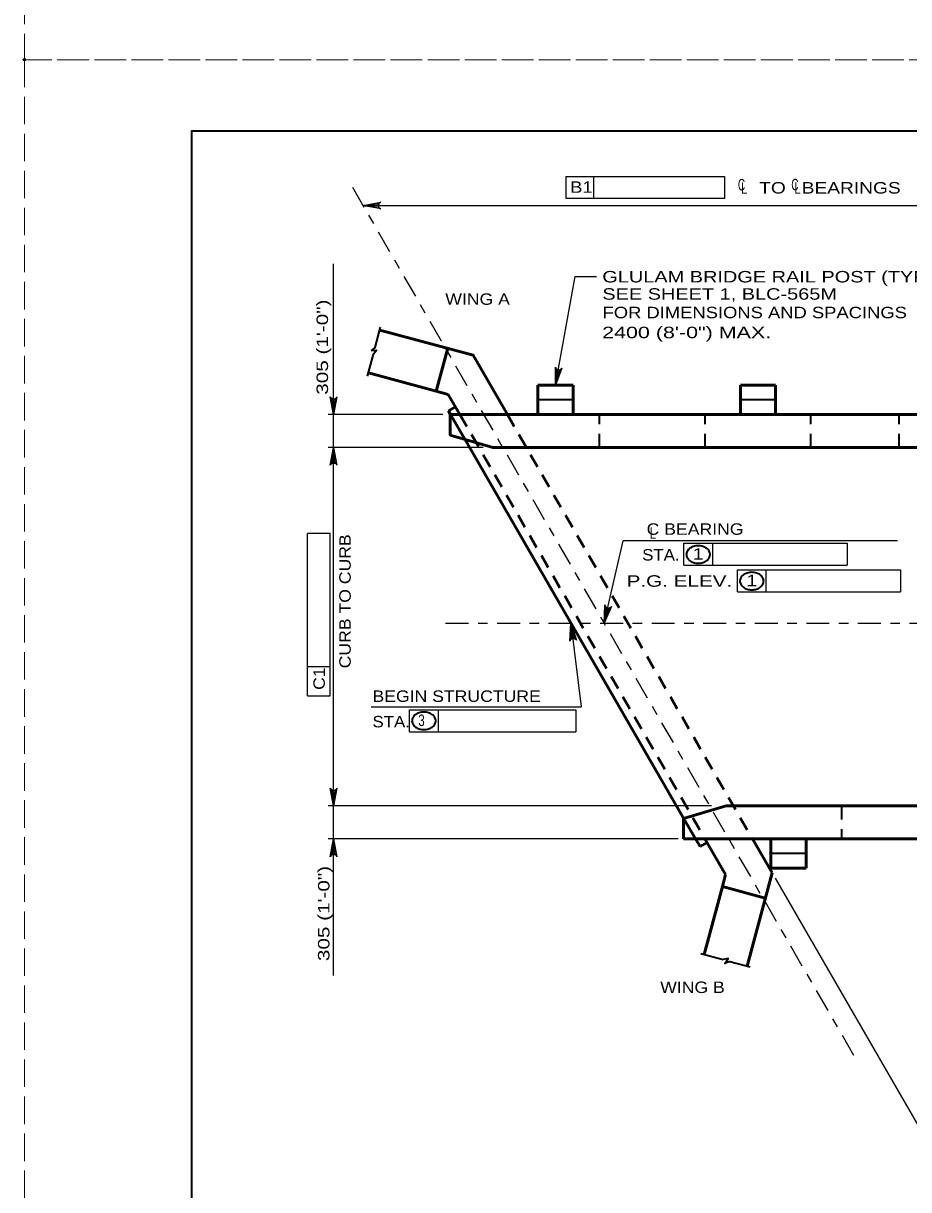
# Model space of a CAD drawing. Extents: x -11 to 79, y -154 to 0.
# Drawn here: x -0.01 to 9.26, y -55.84 to -43.62 of the extents above; entities that cross this region are included whole.
import ezdxf
from ezdxf.enums import TextEntityAlignment as Align

# ---------------------------------------------------------------- set-up
doc = ezdxf.new("R2010")
doc.units = 0
doc.header["$LTSCALE"] = 0.048
doc.header["$PDMODE"] = 32
doc.header["$PDSIZE"] = 0.024
for name, pattern in [('DOT_DASHED', [7.7, 5, -1.2, 0.3, -1.2]), ('LONG_DASHED', [7.5, 6, -1.5]), ('MEDIUM_DASHED', [4.5, 3, -1.5])]:
    doc.linetypes.add(name, pattern=pattern)
for name, color, linetype, lineweight in [('1', 7, 'Continuous', 25), ('2', 7, 'Continuous', 35), ('3', 7, 'Continuous', 25), ('4', 7, 'Continuous', 25), ('63', 7, 'LONG_DASHED', 13)]:
    doc.layers.add(name, color=color, linetype=linetype, lineweight=lineweight)
doc.layers.add('62', color=7, linetype='Continuous')

msp = doc.modelspace()

# ---------------------------------------------------------------- hatches: boundary and pattern name
at = {"layer": '3'}
msp.add_hatch(color=256, dxfattribs=at).paths.add_polyline_path([(3.6635, -45.50742), (3.6635, -45.54675), (3.54542, -45.52708)])
at = {"layer": '4'}
for points in [[(5.56417, -47.29017), (5.60292, -47.29733), (5.56225, -47.40992)], [(3.21942, -47.60217), (3.25783, -47.60217), (3.23867, -47.7175)], [(3.21942, -48.17883), (3.25783, -48.17883), (3.23867, -48.0635)], [(3.21942, -51.70308), (3.25783, -51.70308), (3.23867, -51.81842)], [(3.21942, -52.27975), (3.25783, -52.27975), (3.23867, -52.16442)]]:
    msp.add_hatch(color=256, dxfattribs=at).paths.add_polyline_path(points)

# ---------------------------------------------------------------- linework, layer by layer
at = {"layer": '1', "lineweight": 35}
msp.add_lwpolyline([(1.75, -65.25), (33.25, -65.25), (33.25, -44.75), (1.75, -44.75)], close=True, dxfattribs=at)
at = {"layer": '2', "lineweight": 53}
for p, q in [((4.31408, -47.47358), (4.43458, -47.02383)), ((4.31408, -47.47358), (3.60242, -47.28283)), ((5.74675, -47.40992), (5.37767, -47.40992)), ((5.37767, -47.40992), (5.37767, -47.7175)), ((5.74675, -47.40992), (5.74675, -47.7175)), ((7.8695, -47.40992), (7.50033, -47.40992)), ((7.50033, -47.40992), (7.50033, -47.7175)), ((7.8695, -47.40992), (7.8695, -47.7175)), ((4.44008, -47.50733), (4.31408, -47.47358)), ((4.44008, -47.50733), (4.56142, -47.7175)), ((4.441, -47.67925), (4.51475, -47.63667)), ((4.441, -47.67925), (4.46258, -47.71658)), ((4.461, -47.7175), (12.93767, -47.7175)), ((12.4905, -48.0635), (4.90808, -48.0635)), ((14.9335, -51.81842), (7.35117, -51.81842)), ((6.904, -52.16442), (15.38058, -52.16442)), ((7.12892, -52.16442), (7.34483, -52.53842)), ((7.83167, -52.5205), (7.62608, -52.16442)), ((7.82075, -52.472), (7.82075, -52.16442)), ((8.18983, -52.472), (8.18983, -52.16442)), ((7.07725, -52.24533), (7.151, -52.20275)), ((7.34483, -52.53842), (7.31108, -52.6645)), ((7.83167, -52.5205), (7.57008, -53.49667)), ((8.18983, -52.472), (7.82075, -52.472)), ((7.31108, -52.6645), (7.12033, -53.37608)), ((7.31108, -52.6645), (7.76075, -52.785))]:
    msp.add_line(p, q, dxfattribs=at)
at = {"layer": '2', "linetype": 'MEDIUM_DASHED', "lineweight": 53}
for p, q in [((4.56142, -47.7175), (7.12892, -52.16442)), ((5.05867, -47.7175), (7.62608, -52.16442))]:
    msp.add_line(p, q, dxfattribs=at)
at = {"layer": '2', "lineweight": 53}
for points in [[(5.05867, -47.7175), (4.69908, -47.09467), (3.72292, -46.83317)], [(4.90808, -48.0635), (4.461, -47.93283), (4.461, -47.7175)], [(4.46258, -47.71658), (4.61308, -47.97725), (6.90567, -51.94817), (7.03058, -52.16442), (7.07725, -52.24533)], [(7.35117, -51.81842), (6.904, -51.94917), (6.904, -52.16442)]]:
    msp.add_lwpolyline(points, dxfattribs=at)
at = {"layer": '3', "linetype": 'DOT_DASHED'}
msp.add_line((3.43508, -45.336), (8.70833, -54.46958), dxfattribs=at)
at = {"layer": '3'}
for p, q in [((3.54542, -45.52708), (11.20175, -45.52708)), ((5.77092, -46.27183), (5.99175, -46.27183))]:
    msp.add_line(p, q, dxfattribs=at)
at = {"layer": '3', "lineweight": 35}
for p, q in [((3.67425, -47.01483), (3.73142, -46.80133)), ((3.67425, -47.01483), (3.6305, -47.04758)), ((3.6305, -47.04758), (3.69275, -47.04383)), ((3.69275, -47.04383), (3.65558, -47.08433)), ((3.59308, -47.31767), (3.65558, -47.08433)), ((5.74675, -47.56375), (5.37767, -47.56375)), ((7.8695, -47.56375), (7.50033, -47.56375)), ((8.18983, -52.31825), (7.82075, -52.31825)), ((7.08558, -53.36683), (7.31892, -53.42933)), ((7.38842, -53.44792), (7.60192, -53.50517))]:
    msp.add_line(p, q, dxfattribs=at)
at = {"layer": '3', "linetype": 'MEDIUM_DASHED', "lineweight": 35}
for p, q in [((6.02358, -48.0635), (6.02358, -47.7175)), ((7.13083, -48.0635), (7.13083, -47.7175)), ((8.239, -48.0635), (8.239, -47.7175)), ((9.16175, -48.0635), (9.16175, -47.7175)), ((8.55892, -51.81842), (8.55892, -52.16442))]:
    msp.add_line(p, q, dxfattribs=at)
at = {"layer": '3'}
msp.add_lwpolyline([(3.6635, -45.50742), (3.6635, -45.54675), (3.54542, -45.52708)], close=True, dxfattribs=at)
at = {"layer": '3', "lineweight": 35}
msp.add_lwpolyline([(7.38842, -53.44792), (7.33817, -53.4695), (7.3725, -53.41742), (7.31892, -53.42933)], dxfattribs=at)
at = {"layer": '4'}
for p, q in [((5.67425, -45.22533), (5.96342, -45.22533)), ((5.67425, -45.456), (5.67425, -45.22533)), ((5.96342, -45.456), (5.96342, -45.22533)), ((5.96342, -45.22533), (7.33517, -45.22533)), ((7.33517, -45.22533), (7.33517, -45.456)), ((7.33517, -45.456), (5.67425, -45.456)), ((3.23867, -53.59517), (3.23867, -46.13767)), ((5.56225, -47.40992), (5.77092, -46.27183)), ((4.38325, -47.7175), (3.181, -47.7175)), ((4.80658, -48.0635), (3.181, -48.0635)), ((3.20242, -48.96483), (2.96617, -48.96458)), ((3.20242, -50.66567), (3.20242, -48.96483)), ((6.07175, -49.90275), (6.27367, -49.04233)), ((9.14617, -49.04233), (6.27367, -49.04233)), ((6.90675, -49.06708), (7.20983, -49.06708)), ((6.90675, -49.29775), (6.90675, -49.06708)), ((7.20983, -49.29775), (7.20983, -49.06708)), ((7.20983, -49.06708), (8.61717, -49.06708)), ((8.61717, -49.06708), (8.61717, -49.29775)), ((6.90675, -49.29775), (8.61717, -49.29775)), ((7.46842, -49.34575), (7.7715, -49.34575)), ((7.46842, -49.57642), (7.46842, -49.34575)), ((7.7715, -49.57642), (7.7715, -49.34575)), ((7.7715, -49.34575), (9.17883, -49.34575)), ((9.17883, -49.34575), (9.17883, -49.57642)), ((7.46842, -49.57642), (9.17883, -49.57642)), ((5.72475, -49.90275), (5.83367, -50.77992)), ((2.96617, -50.66542), (2.96617, -50.36292)), ((2.96617, -50.66542), (3.20242, -50.66567)), ((3.63067, -50.77992), (5.83367, -50.77992)), ((4.03275, -51.04117), (4.03275, -50.8105)), ((4.03275, -50.8105), (4.33583, -50.8105)), ((4.33583, -51.04117), (4.33583, -50.8105)), ((4.33583, -50.8105), (5.77617, -50.8105)), ((5.77617, -50.8105), (5.77617, -51.04117)), ((4.03275, -51.04117), (5.77617, -51.04117)), ((7.19767, -51.81842), (3.181, -51.81842)), ((6.84883, -52.16442), (3.181, -52.16442)), ((7.86292, -52.57458), (9.73975, -55.82542))]:
    msp.add_line(p, q, dxfattribs=at)
at = {"layer": '4', "linetype": 'DOT_DASHED'}
msp.add_line((4.4115, -49.90275), (15.81208, -49.90275), dxfattribs=at)
at = {"layer": '4'}
for points in [[(3.54542, -45.52708), (3.73183, -45.49217), (3.7175, -45.50208), (3.71008, -45.51458), (3.70792, -45.52708), (3.71008, -45.53958), (3.7175, -45.55208), (3.73183, -45.562), (3.54542, -45.52708), (3.7175, -45.55208), (3.71008, -45.53958), (3.54542, -45.52708), (3.70792, -45.52708), (3.71008, -45.51458), (3.54542, -45.52708), (3.7175, -45.50208)], [(5.56225, -47.40992), (5.5615, -47.22025), (5.56867, -47.23617), (5.57967, -47.24575), (5.59158, -47.25008), (5.60425, -47.25025), (5.61783, -47.24517), (5.63025, -47.23283), (5.56225, -47.40992), (5.61783, -47.24517), (5.60425, -47.25025), (5.56225, -47.40992), (5.59158, -47.25008), (5.57967, -47.24575), (5.56225, -47.40992), (5.56867, -47.23617)], [(3.23867, -47.7175), (3.20375, -47.53108), (3.21367, -47.54542), (3.22617, -47.55283), (3.23867, -47.555), (3.25117, -47.55283), (3.26367, -47.54542), (3.27358, -47.53108), (3.23867, -47.7175), (3.26367, -47.54542), (3.25117, -47.55283), (3.23867, -47.7175), (3.23867, -47.555), (3.22617, -47.55283), (3.23867, -47.7175), (3.21367, -47.54542)], [(3.23867, -48.0635), (3.27358, -48.24992), (3.26367, -48.23558), (3.25117, -48.22817), (3.23867, -48.226), (3.22617, -48.22817), (3.21367, -48.23558), (3.20375, -48.24992), (3.23867, -48.0635), (3.21367, -48.23558), (3.22617, -48.22817), (3.23867, -48.0635), (3.23867, -48.226), (3.25117, -48.22817), (3.23867, -48.0635), (3.26367, -48.23558)], [(3.20242, -50.36317), (2.96617, -50.36292), (2.96617, -48.96458)], [(6.07175, -49.90275), (6.08033, -49.71325), (6.08675, -49.7295), (6.09717, -49.73958), (6.10892, -49.74458), (6.1215, -49.74533), (6.13542, -49.741), (6.14833, -49.72925), (6.07175, -49.90275), (6.13542, -49.741), (6.1215, -49.74533), (6.07175, -49.90275), (6.10892, -49.74458), (6.09717, -49.73958), (6.07175, -49.90275), (6.08675, -49.7295)], [(5.72475, -49.90275), (5.78242, -50.08342), (5.77075, -50.07042), (5.75742, -50.06458), (5.74475, -50.064), (5.73267, -50.06767), (5.72117, -50.07658), (5.713, -50.09208), (5.72475, -49.90275), (5.72117, -50.07658), (5.73267, -50.06767), (5.72475, -49.90275), (5.74475, -50.064), (5.75742, -50.06458), (5.72475, -49.90275), (5.77075, -50.07042)], [(3.23867, -51.81842), (3.20375, -51.632), (3.21367, -51.64633), (3.22617, -51.65375), (3.23867, -51.65592), (3.25117, -51.65375), (3.26367, -51.64633), (3.27358, -51.632), (3.23867, -51.81842), (3.26367, -51.64633), (3.25117, -51.65375), (3.23867, -51.81842), (3.23867, -51.65592), (3.22617, -51.65375), (3.23867, -51.81842), (3.21367, -51.64633)], [(3.23867, -52.16442), (3.27358, -52.35083), (3.26367, -52.3365), (3.25117, -52.32908), (3.23867, -52.32692), (3.22617, -52.32908), (3.21367, -52.3365), (3.20375, -52.35083), (3.23867, -52.16442), (3.21367, -52.3365), (3.22617, -52.32908), (3.23867, -52.16442), (3.23867, -52.32692), (3.25117, -52.32908), (3.23867, -52.16442), (3.26367, -52.3365)]]:
    msp.add_lwpolyline(points, dxfattribs=at)
for points in [[(5.56417, -47.29017), (5.60292, -47.29733), (5.56225, -47.40992)], [(3.21942, -47.60217), (3.25783, -47.60217), (3.23867, -47.7175)], [(3.21942, -48.17883), (3.25783, -48.17883), (3.23867, -48.0635)], [(3.21942, -51.70308), (3.25783, -51.70308), (3.23867, -51.81842)], [(3.21942, -52.27975), (3.25783, -52.27975), (3.23867, -52.16442)]]:
    msp.add_lwpolyline(points, close=True, dxfattribs=at)
at = {"layer": '4', "lineweight": 35}
for centre, radius, start, end in [((7.02887, -49.19948), 0.09948, 126.35438, 150.63079), ((7.04654, -49.22348), 0.12928, 106.95519, 126.35438), ((7.05808, -49.26133), 0.16885, 90, 106.95519), ((7.05808, -49.26133), 0.16885, 73.04481, 90), ((7.06962, -49.22348), 0.12928, 53.64563, 73.04481), ((7.08728, -49.19948), 0.09948, 29.36921, 53.64562), ((7.00183, -49.18426), 0.06845, 150.63079, 180), ((7.00183, -49.18426), 0.06845, 180, 209.36921), ((7.02887, -49.16904), 0.09948, 209.36921, 233.64562), ((7.04654, -49.14504), 0.12928, 233.64562, 253.04481), ((7.06962, -49.14504), 0.12928, 286.95519, 306.35438), ((7.08728, -49.16904), 0.09948, 306.35438, 330.63079), ((7.11433, -49.18426), 0.06845, 0, 29.36921), ((7.11433, -49.18426), 0.06845, 330.63079, 0), ((7.05808, -49.10719), 0.16885, 253.04481, 270), ((7.05808, -49.10719), 0.16885, 270, 286.95519), ((7.61973, -49.54002), 0.16885, 90, 106.95519), ((7.61973, -49.54002), 0.16885, 73.04481, 90), ((7.56348, -49.46295), 0.06845, 150.63079, 180), ((7.56348, -49.46295), 0.06845, 180, 209.36921), ((7.59052, -49.47817), 0.09948, 126.35438, 150.63079), ((7.60819, -49.50217), 0.12928, 106.95519, 126.35438), ((7.63127, -49.50217), 0.12928, 53.64563, 73.04481), ((7.64893, -49.47817), 0.09948, 29.36921, 53.64562), ((7.67598, -49.46295), 0.06845, 0, 29.36921), ((7.67598, -49.46295), 0.06845, 330.63079, 0), ((7.59052, -49.44773), 0.09948, 209.36921, 233.64562), ((7.60819, -49.42373), 0.12928, 233.64562, 253.04481), ((7.61973, -49.38588), 0.16885, 253.04481, 270), ((7.61973, -49.38588), 0.16885, 270, 286.95519), ((7.63127, -49.42373), 0.12928, 286.95519, 306.35438), ((7.64893, -49.44773), 0.09948, 306.35438, 330.63079), ((4.18405, -51.00479), 0.16885, 90, 106.95519), ((4.18405, -51.00479), 0.16885, 73.04481, 90), ((4.1278, -50.92772), 0.06845, 150.63079, 180), ((4.1278, -50.92772), 0.06845, 180, 209.36921), ((4.15485, -50.94294), 0.09948, 126.35438, 150.63079), ((4.17251, -50.96694), 0.12928, 106.95519, 126.35438), ((4.19559, -50.96694), 0.12928, 53.64563, 73.04481), ((4.21325, -50.94294), 0.09948, 29.36921, 53.64562), ((4.2403, -50.92772), 0.06845, 0, 29.36921), ((4.2403, -50.92772), 0.06845, 330.63079, 0), ((4.15485, -50.9125), 0.09948, 209.36921, 233.64562), ((4.17251, -50.8885), 0.12928, 233.64562, 253.04481), ((4.18405, -50.85065), 0.16885, 253.04481, 270), ((4.18405, -50.85065), 0.16885, 270, 286.95519), ((4.19559, -50.8885), 0.12928, 286.95519, 306.35438), ((4.21325, -50.9125), 0.09948, 306.35438, 330.63079)]:
    msp.add_arc(centre, radius, start, end, dxfattribs=at)
at = {"layer": '62'}
msp.add_point((0, -44), dxfattribs=at)
at = {"layer": '63'}
for points in [[(0, -44), (34, -44), (34, -22), (0, -22)], [(0, -66), (34, -66), (34, -44), (0, -44)]]:
    msp.add_lwpolyline(points, close=True, dxfattribs=at)

# ---------------------------------------------------------------- texts
at = {"layer": '2'}
for s, width, p in [('C', 0.65, (7.47442, -45.36992)), ('L', 0.75, (7.50575, -45.40542)), ('C', 0.65, (8.0335, -45.36867)), ('L', 0.75, (8.06658, -45.40542))]:
    msp.add_text(s, height=0.12, dxfattribs=dict(at, width=width)).set_placement(p)
at = {"layer": '4'}
for s, width, p in [('B1', 1.2, (5.71683, -45.395)), ('TO   BEARINGS', 1.25, (7.697, -45.4025)), ('GLULAM BRIDGE RAIL POST (TYP.)', 1.3, (6.05375, -46.33392)), ('SEE SHEET 1, BLC-565M', 1.3, (6.05375, -46.51483)), ('WING A', 1.15, (4.40875, -46.5685)), ('FOR DIMENSIONS AND SPACINGS', 1.2, (6.05625, -46.70892)), ('2400 (8\'-0") MAX.', 1.4, (6.05175, -46.91808)), ('C BEARING', 1.15, (6.51792, -48.978)), ('L', 0.75, (6.55092, -49.02017)), ('STA.', 1.1, (6.47117, -49.24783)), ('1', 1.3, (7, -49.23825)), ('P.G. ELEV.', 1.35, (6.3075, -49.52225)), ('1', 1.3, (7.56167, -49.517)), ('BEGIN STRUCTURE', 1.15, (3.64575, -50.72892)), ('STA.', 1.1, (3.64575, -50.99575)), ('3', 0.75, (4.126, -50.98175)), ('WING B', 1.15, (6.66017, -53.77933))]:
    msp.add_text(s, height=0.12, dxfattribs=dict(at, width=width)).set_placement(p)
for s, width, p in [('305 (1\'-0")', 1.35, (3.18017, -47.51058)), ('CURB TO CURB', 1.15, (3.41792, -50.37717)), ('305 (1\'-0")', 1.35, (3.19483, -53.44483))]:
    msp.add_text(s, height=0.12, rotation=90, dxfattribs=dict(at, width=width)).set_placement(p)
at = {"layer": '4', "width": 1.15}
msp.add_text('C1', height=0.12, rotation=89.938, dxfattribs=at).set_placement((3.14663, -50.48548), align=Align.CENTER)

doc.saveas('drawing.dxf')
